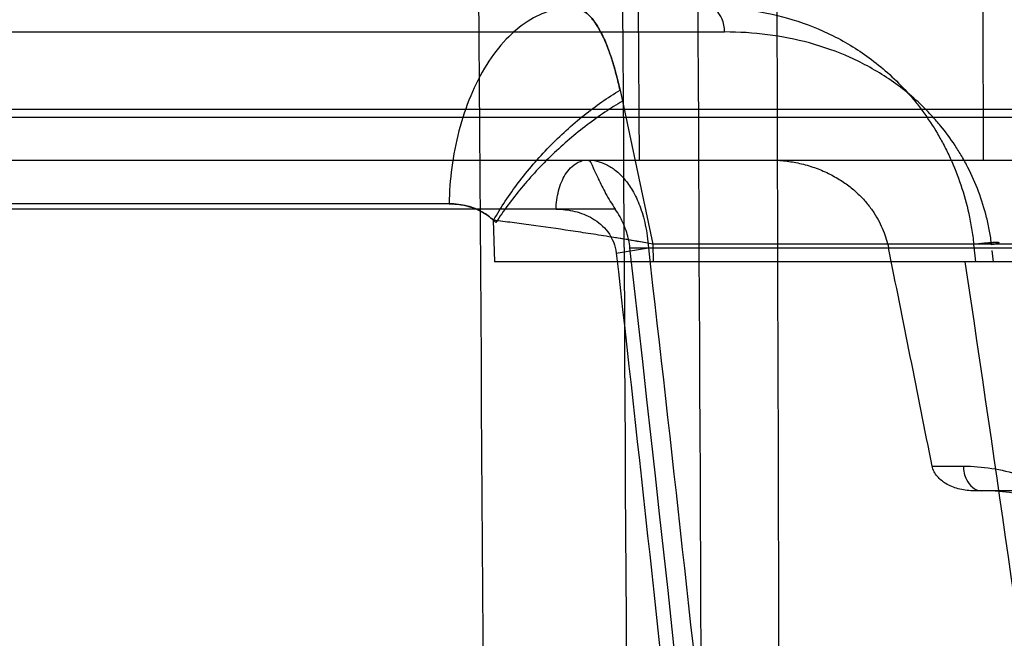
# Model space of a CAD drawing. Header units: millimetres. Extents: x 0 to 297, y 0 to 210.
# Tile 288 of 438: x 147.0187 to 147.1348, y 159.2896 to 159.3625. Entities that reach past the tile are written whole.
import ezdxf

# ---------------------------------------------------------------- set-up
doc = ezdxf.new("R2010")
doc.units = ezdxf.units.MM
doc.header["$LTSCALE"] = 16.335
doc.layers.add('INTFCLR_1', color=7, linetype='CONTINUOUS')
doc.layers.add('INTFCLR_144815', color=7, linetype='CONTINUOUS')

msp = doc.modelspace()

# ---------------------------------------------------------------- linework, layer by layer
at = {"layer": 'INTFCLR_1', "color": 6, "linetype": 'Continuous'}
for p, q in [((146.8326356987, 159.3519896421), (147.1767305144, 159.3519896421)), ((146.8326356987, 159.3510234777), (147.1947067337, 159.3510234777))]:
    msp.add_line(p, q, dxfattribs=at)
at = {"layer": 'INTFCLR_1', "color": 9, "linetype": 'Continuous'}
msp.add_open_spline([(147.1545442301, 159.2663580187), (147.1552369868, 159.2672757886), (147.1565930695, 159.2690682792), (147.1591702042, 159.2724601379), (147.1630458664, 159.2775313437), (147.1670205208, 159.282683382), (147.1701250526, 159.2866769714), (147.1714642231, 159.2883949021), (147.1727760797, 159.2900747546), (147.1733615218, 159.290823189), (147.1745259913, 159.2923088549), (147.1737393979, 159.2913055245), (147.173069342, 159.2904495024), (147.1704404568, 159.2870856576), (147.1664250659, 159.2819173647), (147.1620948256, 159.2762903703), (147.1590185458, 159.2722583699), (147.1577299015, 159.270564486), (147.1556516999, 159.2678270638), (147.1507434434, 159.2613258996), (147.1426661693, 159.2504621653), (147.1342053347, 159.2387897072), (147.1284297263, 159.2306286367), (147.1256252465, 159.2266201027), (147.1236973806, 159.2238511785), (147.1182295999, 159.2159386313), (147.1091597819, 159.2024524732), (147.0971185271, 159.1835525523), (147.0872072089, 159.1668593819), (147.0804179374, 159.1546006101), (147.0765468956, 159.1473170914), (147.0707398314, 159.1360567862), (147.0624589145, 159.1186059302), (147.0544968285, 159.0984312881), (147.0501072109, 159.084821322), (147.0482381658, 159.0783706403), (147.0470331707, 159.0740098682), (147.043944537, 159.0619409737), (147.0410345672, 159.046277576), (147.0395723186, 159.0304160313), (147.0392173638, 159.0224106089), (147.0391247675, 159.0178113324), (147.0390790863, 159.0064394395), (147.0400859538, 158.9917221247), (147.0425902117, 158.976128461), (147.0441577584, 158.9684504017), (147.0451404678, 158.964091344), (147.0466869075, 158.9576324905), (147.0492878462, 158.9481312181), (147.0545843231, 158.9318073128), (147.0607743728, 158.9160953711), (147.0667809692, 158.9028031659), (147.0703073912, 158.8954297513), (147.0755603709, 158.8848178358), (147.0836516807, 158.8696699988), (147.0948081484, 158.8506079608), (147.1032834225, 158.8370858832), (147.1088407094, 158.8285142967), (147.1123572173, 158.8231568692), (147.1181849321, 158.8144280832), (147.1260658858, 158.8029635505), (147.1323040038, 158.7941627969), (147.1352425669, 158.7900692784)], degree=3, knots=[0, 0, 0, 0, 0.0057966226, 0.0113302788, 0.0214763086, 0.0379546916, 0.0442184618, 0.0468360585, 0.0490998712, 0.054386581, 0.0548201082, 0.0552292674, 0.0585901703, 0.0627159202, 0.0751431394, 0.09281776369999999, 0.0980271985, 0.1007488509, 0.10354415, 0.115354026, 0.1418119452, 0.1717871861, 0.1880254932, 0.1922123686, 0.1964490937, 0.2050338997, 0.2406972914, 0.2783710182, 0.3179903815, 0.3385406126, 0.3490077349, 0.3595696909, 0.4024083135, 0.4463229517, 0.4687901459, 0.4744713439, 0.4801783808, 0.4915960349, 0.5372726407, 0.5602707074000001, 0.5718490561, 0.5776612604, 0.5834595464, 0.6291772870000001, 0.6517770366, 0.663045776, 0.6686757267, 0.6743023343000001, 0.6965251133, 0.7183108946, 0.7607929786, 0.7815626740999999, 0.791835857, 0.8019936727, 0.8412524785, 0.8783746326, 0.9133162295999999, 0.9216901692, 0.9298716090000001, 0.9456214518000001, 0.9745976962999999, 1, 1, 1, 1], dxfattribs=at)
at = {"layer": 'INTFCLR_144815', "color": 6, "linetype": 'Continuous'}
for p, q in [((147.0917716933, 159.3459782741), (147.0916884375, 159.3639782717)), ((147.1322510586, 159.3639782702), (147.1323169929, 159.3459782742)), ((147.0747257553, 159.3339782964), (147.0745700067, 159.3388659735)), ((147.2395990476, 159.3339782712), (147.0747163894, 159.3339782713))]:
    msp.add_line(p, q, dxfattribs=at)
at = {"layer": 'INTFCLR_144815', "color": 9, "linetype": 'Continuous'}
for p, q in [((146.7543549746, 159.3610829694), (147.101827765, 159.3610829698)), ((147.0894926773, 159.3542230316), (147.0933434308, 159.3360709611)), ((146.2827334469, 159.3459782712), (147.2108150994, 159.3459782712)), ((147.06933863, 159.3408194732), (146.4434444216, 159.3408194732)), ((147.0889328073, 159.3401876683), (146.7511762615, 159.3401876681)), ((147.0890547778, 159.3350078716), (147.0928326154, 159.3356186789)), ((147.0906667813, 159.3356186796), (147.2385618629, 159.3356186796)), ((147.0933433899, 159.3360709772), (147.0934100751, 159.3339782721)), ((147.2377755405, 159.3360709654), (147.0933434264, 159.3360709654)), ((147.1314388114, 159.3339782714), (147.131187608, 159.3360709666)), ((147.1335388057, 159.3339782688), (147.1333790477, 159.3353037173)), ((147.1262810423, 159.3098735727), (147.1299668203, 159.3098735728)), ((147.2200792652, 159.3069782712), (147.1310496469, 159.3069782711))]:
    msp.add_line(p, q, dxfattribs=at)
at = {"layer": 'INTFCLR_144815', "color": 7, "linetype": 'Continuous'}
for p, q in [((147.0895114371, 159.3542274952), (147.0897936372, 159.352935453)), ((147.0895114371, 159.3542274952), (147.0897936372, 159.352935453)), ((147.0748622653, 159.3386069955), (147.0745949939, 159.3388812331)), ((147.0748622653, 159.3386069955), (147.0745949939, 159.3388812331))]:
    msp.add_line(p, q, dxfattribs=at)
msp.add_arc((147.0170864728, 158.8956685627), 0.4469557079, 80.1764776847, 80.8292233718, dxfattribs=at)
at = {"layer": 'INTFCLR_144815', "color": 6, "linetype": 'Continuous'}
for centre, major_axis, ratio, start_param, end_param in [((146.8326356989, 158.2713785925), (0, 6.2436723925), 0.0390783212, -1.4483509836, -1.3919686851), ((146.8326356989, 158.5112373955), (0, 6.861723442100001), 0.0390783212, -1.4945750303, -1.4459313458), ((146.8326356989, 158.82052468), (0, 7.0678102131), 0.0390783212, -1.5405909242, -1.4935702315), ((146.8326356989, 158.3739508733), (0, 6.6556889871), 0.0390783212, -1.4715015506, -1.4214932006), ((146.8326356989, 157.695938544), (0, 2.5345759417), 0.1335046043, -1.0146472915, -0.8672515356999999), ((146.8326356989, 156.0618970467), (0, 3.9226542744), 0.1335046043, -0.5952563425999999, -0.5834482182)]:
    msp.add_ellipse(centre, major_axis=major_axis, ratio=ratio, start_param=start_param, end_param=end_param, dxfattribs=at)
at = {"layer": 'INTFCLR_144815', "color": 9, "linetype": 'Continuous'}
for points, knots in [([(147.0839262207, 159.3639782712), (147.0830481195, 159.363978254), (147.0811819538, 159.3636949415), (147.0784682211, 159.3624022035), (147.0758954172, 159.3602101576), (147.0736197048, 159.3571992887), (147.0717639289, 159.353529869), (147.0704105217, 159.3494255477), (147.0695874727, 159.3451401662), (147.0693690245, 159.3422443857), (147.069338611, 159.3408185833)], [0, 0, 0, 0, 0.08816756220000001, 0.1863654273, 0.2980515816, 0.4242708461, 0.5628839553, 0.7090966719, 0.8568067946, 1, 1, 1, 1]), ([(147.0839261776, 159.3639782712), (147.0844508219, 159.3639782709), (147.085695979, 159.3634201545), (147.0867511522, 159.3619726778), (147.0876079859, 159.3603482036), (147.0882847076, 159.3586546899), (147.0889365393, 159.35657992), (147.0893105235, 159.3550542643), (147.0894926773, 159.3542230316)], [0, 0, 0, 0, 0.1334185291, 0.3208671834, 0.4471993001, 0.600851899, 0.7835992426, 1, 1, 1, 1]), ([(147.0999336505, 159.3639782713), (147.1016138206, 159.3639782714), (147.1049705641, 159.3637466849), (147.1099271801, 159.362652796), (147.1139070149, 159.361070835), (147.1169582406, 159.3593705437), (147.1191964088, 159.3578423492), (147.1213402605, 159.356063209), (147.1230184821, 159.3543725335), (147.12429345, 159.3528856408), (147.1255369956, 159.3512761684), (147.1266801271, 159.3495416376), (147.1277084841, 159.3476856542), (147.1286840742, 159.3456921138), (147.1297316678, 159.3430311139), (147.1305087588, 159.3402237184), (147.1309585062, 159.3378805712), (147.1311224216, 159.3366772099), (147.131187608, 159.3360709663)], [0, 0, 0, 0, 0.1093903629, 0.2181843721, 0.3292687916, 0.3867819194, 0.4453462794, 0.5054560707, 0.567901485, 0.6001776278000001, 0.6329315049, 0.7002784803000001, 0.7351527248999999, 0.7710296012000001, 0.8447205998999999, 0.9209794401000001, 0.9603019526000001, 1, 1, 1, 1]), ([(147.101827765, 159.3610829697), (147.1018158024, 159.3616252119), (147.1016502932, 159.3628118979), (147.100611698, 159.3639782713), (147.0999336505, 159.3639782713)], [0, 0, 0, 0, 0.4444153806, 1, 1, 1, 1]), ([(147.1332988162, 159.3359663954), (147.1332330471, 159.3365124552), (147.1330680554, 159.3375968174), (147.132614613, 159.3397092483), (147.1318295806, 159.3422422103), (147.1307749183, 159.3446329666), (147.1297954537, 159.3464232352), (147.1287557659, 159.348097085), (147.1276054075, 159.3496589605), (147.1263551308, 159.3511020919), (147.1250688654, 159.3524445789), (147.123373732, 159.3539687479), (147.1212153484, 159.3555679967), (147.1189624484, 159.3569415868), (147.1158807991, 159.358475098), (147.1118690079, 159.3598946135), (147.1068896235, 159.3608775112), (147.1035190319, 159.361080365), (147.101827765, 159.3610829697)], [0, 0, 0, 0, 0.03736726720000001, 0.0744615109, 0.1467165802, 0.2170897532, 0.2515894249, 0.2852948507, 0.3509110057, 0.3830885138, 0.4149743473, 0.4771796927, 0.5376967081, 0.5972319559, 0.6562073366, 0.7713156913, 0.8850956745, 1, 1, 1, 1]), ([(147.0745793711, 159.3388648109), (147.0754563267, 159.3403997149), (147.0774792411, 159.3434372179), (147.0810648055, 159.3476109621), (147.0850906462, 159.3512851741), (147.0880194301, 159.3533439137), (147.0894926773, 159.3542230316)], [0, 0, 0, 0, 0.2453516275, 0.5049134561, 0.7618871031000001, 1, 1, 1, 1]), ([(147.081954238, 159.3401876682), (147.0819697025, 159.3409109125), (147.0821101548, 159.3420034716), (147.0826675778, 159.3436615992), (147.0835369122, 159.3452022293), (147.0848979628, 159.3459782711), (147.0856258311, 159.3459782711)], [0, 0, 0, 0, 0.2924628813, 0.4397428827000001, 0.70573455, 1, 1, 1, 1]), ([(147.0856258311, 159.3459782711), (147.0860044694, 159.3459782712), (147.0867770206, 159.345889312), (147.0879099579, 159.3454802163), (147.0890142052, 159.3447744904), (147.0900712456, 159.3437389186), (147.0910527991, 159.3423282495), (147.0917346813, 159.3408697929), (147.0921973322, 159.3394907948), (147.0924965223, 159.3382973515), (147.092719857, 159.3369938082), (147.0928058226, 159.3360873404), (147.0928326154, 159.335618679)], [0, 0, 0, 0, 0.08226199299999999, 0.1672006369, 0.259558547, 0.3647979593, 0.4866242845, 0.6309988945, 0.7129174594, 0.8024073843, 0.8980135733, 1, 1, 1, 1]), ([(147.069338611, 159.3408185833), (147.0698033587, 159.3408176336), (147.0707336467, 159.340746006), (147.0719890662, 159.3404361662), (147.0733180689, 159.3398694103), (147.0741365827, 159.3393003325), (147.0745793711, 159.3388648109)], [0, 0, 0, 0, 0.2437125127, 0.4870677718, 0.6743077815, 1, 1, 1, 1]), ([(147.081954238, 159.3401876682), (147.0823255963, 159.340187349), (147.083066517, 159.3401455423), (147.0841637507, 159.3399476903), (147.0852380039, 159.3396075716), (147.0862735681, 159.3391040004), (147.0872458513, 159.3384116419), (147.0884188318, 159.3371752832), (147.088956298, 159.335896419), (147.0890547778, 159.3350078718)], [0, 0, 0, 0, 0.1163216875, 0.2318237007, 0.3483793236, 0.468173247, 0.591145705, 0.7199736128, 1, 1, 1, 1]), ([(147.0933434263, 159.3360709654), (147.0917206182, 159.3363519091), (147.0892922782, 159.3367588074), (147.0860621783, 159.3372719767), (147.0829086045, 159.3377538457), (147.0798109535, 159.3381979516), (147.0767834, 159.3385971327), (147.0753073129, 159.3387789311), (147.0745793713, 159.3388648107)], [0, 0, 0, 0, 0.2604147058, 0.3893109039, 0.5171452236, 0.7648423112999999, 0.8840998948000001, 1, 1, 1, 1]), ([(147.0928326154, 159.3356186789), (147.0955507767, 159.3119141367), (147.1064567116, 159.2131501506), (147.1157999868, 159.1142160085), (147.122178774, 159.0389822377)], [0, 0, 0, 0, 0.240126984, 1, 1, 1, 1]), ([(147.131187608, 159.3360709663), (147.1314328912, 159.336100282), (147.1319659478, 159.33615879), (147.1327777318, 159.3362334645), (147.134884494, 159.336385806), (147.1335938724, 159.3360224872), (147.1332988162, 159.3359663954)], [0, 0, 0, 0, 0.1909301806, 0.3918008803, 0.7678649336, 1, 1, 1, 1]), ([(147.131187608, 159.3360709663), (147.1314328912, 159.336100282), (147.1319659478, 159.33615879), (147.1327777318, 159.3362334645), (147.134884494, 159.336385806), (147.1335938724, 159.3360224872), (147.1332988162, 159.3359663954)], [0, 0, 0, 0, 0.1909301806, 0.3918008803, 0.7678649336, 1, 1, 1, 1]), ([(147.0890547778, 159.3350078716), (147.0917259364, 159.3113030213), (147.1024411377, 159.212535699), (147.1116112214, 159.1136030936), (147.1178666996, 159.0383714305)], [0, 0, 0, 0, 0.2401187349, 1, 1, 1, 1]), ([(147.1575359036, 159.1336046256), (147.1553741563, 159.1508526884), (147.1468164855, 159.2177183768), (147.1375462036, 159.2844937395), (147.1301916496, 159.3339782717)], [0, 0, 0, 0, 0.2578656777, 1, 1, 1, 1]), ([(147.1299668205, 159.3098735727), (147.1299800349, 159.3093290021), (147.1301844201, 159.3080823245), (147.1313313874, 159.3069782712), (147.1320501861, 159.3069782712)], [0, 0, 0, 0, 0.4311184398, 1, 1, 1, 1]), ([(147.1299668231, 159.3098734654), (147.1310842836, 159.3098728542), (147.1333225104, 159.3097041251), (147.1366127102, 159.3089211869), (147.1392408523, 159.3078147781), (147.1412505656, 159.3066479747), (147.1426611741, 159.3056531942), (147.1435335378, 159.3049206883), (147.1439306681, 159.3045598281)], [0, 0, 0, 0, 0.2194486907, 0.438734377, 0.6614913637, 0.7765608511, 0.8946229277, 1, 1, 1, 1]), ([(147.1530328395, 159.2914388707), (147.1527855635, 159.2926717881), (147.1522088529, 159.2945062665), (147.1510744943, 159.2967757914), (147.1500538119, 159.2983766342), (147.1489040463, 159.2998329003), (147.1475970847, 159.3011940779), (147.1462470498, 159.3023502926), (147.1448239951, 159.3033662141), (147.1434033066, 159.3042183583), (147.1413713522, 159.3052221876), (147.1387200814, 159.3061679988), (147.1354180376, 159.3068341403), (147.1331745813, 159.3069782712), (147.1320501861, 159.3069782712)], [0, 0, 0, 0, 0.1333267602, 0.2019070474, 0.2686703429, 0.3342457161, 0.398319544, 0.4684611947, 0.5223691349, 0.5835466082, 0.6438937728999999, 0.7624561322, 0.8807828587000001, 1, 1, 1, 1])]:
    msp.add_open_spline(points, degree=3, knots=knots, dxfattribs=at)
at = {"layer": 'INTFCLR_144815', "color": 7, "linetype": 'Continuous'}
for points, knots in [([(147.0894926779, 159.3542230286), (147.0893625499, 159.3548152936), (147.08909287, 159.3559504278), (147.0886348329, 159.3575646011), (147.0881412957, 159.3590191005), (147.0876143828, 159.3603037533), (147.0870576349, 159.3614126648), (147.0863290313, 159.3625524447), (147.0853884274, 159.3636036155), (147.0843680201, 159.3639782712), (147.0839262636, 159.3639782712)], [0, 0, 0, 0, 0.1540347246, 0.2962798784, 0.4260776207, 0.5439642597, 0.6488049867, 0.7406075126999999, 0.8877857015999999, 1, 1, 1, 1]), ([(147.0745793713, 159.3388648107), (147.075456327, 159.3403997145), (147.0774792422, 159.343437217), (147.0810648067, 159.347610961), (147.0850906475, 159.3512851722), (147.0880194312, 159.353343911), (147.089492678, 159.3542230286)], [0, 0, 0, 0, 0.2453516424, 0.5049134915, 0.7618871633, 1, 1, 1, 1]), ([(147.0897936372, 159.352935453), (147.0890855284, 159.3525177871), (147.0876626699, 159.3516162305), (147.0855734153, 159.3501139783), (147.0835108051, 159.3484434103), (147.0815130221, 159.3466323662), (147.0796192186, 159.3447114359), (147.0778620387, 159.342717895), (147.0762713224, 159.3406882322), (147.0753098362, 159.3392997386), (147.0748622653, 159.3386069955)], [0, 0, 0, 0, 0.1181925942, 0.2419935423, 0.3697581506, 0.4995848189, 0.6294594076, 0.7573684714, 0.8814276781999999, 1, 1, 1, 1]), ([(147.0745791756, 159.3388650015), (147.0741915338, 159.3392427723), (147.0732302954, 159.3399461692), (147.0717914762, 159.340511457), (147.0704480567, 159.3407711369), (147.0697162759, 159.3408135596), (147.0693385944, 159.3408158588)], [0, 0, 0, 0, 0.283907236, 0.6167428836, 0.8018957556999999, 1, 1, 1, 1]), ([(147.1310496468, 159.3069782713), (147.1304814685, 159.3069782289), (147.1293780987, 159.3071263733), (147.1279501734, 159.3077176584), (147.1268317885, 159.3086080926), (147.1263643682, 159.3094208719), (147.1262810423, 159.3098735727)], [0, 0, 0, 0, 0.2862260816, 0.5535931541, 0.7681160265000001, 1, 1, 1, 1])]:
    msp.add_open_spline(points, degree=3, knots=knots, dxfattribs=at)
at = {"layer": 'INTFCLR_144815', "color": 6, "linetype": 'Continuous'}
for points, knots in [([(147.0856258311, 159.3459782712), (147.0860128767, 159.3459782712), (147.0863768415, 159.3448577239), (147.0870001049, 159.3436597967), (147.0876492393, 159.3422719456), (147.0883320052, 159.3410975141), (147.0887254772, 159.3404877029), (147.0889328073, 159.3401876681)], [0, 0, 0, 0, 0.17356253, 0.3872823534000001, 0.6754138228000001, 0.8364575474, 1, 1, 1, 1]), ([(147.1070461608, 159.3459782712), (147.1076254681, 159.3459782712), (147.1087645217, 159.3459200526), (147.110498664, 159.3456515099), (147.1122052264, 159.3451928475), (147.1138470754, 159.3445376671), (147.1153197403, 159.3437424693), (147.1166053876, 159.3428427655), (147.1177061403, 159.3418749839), (147.1186384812, 159.340858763), (147.1194141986, 159.3398103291), (147.1200431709, 159.3387461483), (147.1206789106, 159.3373742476), (147.1209996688, 159.3363147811), (147.121140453, 159.3356186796)], [0, 0, 0, 0, 0.0918253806, 0.1804024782, 0.2777090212, 0.3712729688, 0.4599791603, 0.5423988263, 0.6194729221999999, 0.6918503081, 0.7605902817, 0.8258330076, 0.8874276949, 1, 1, 1, 1]), ([(147.0906667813, 159.3356186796), (147.0905967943, 159.3362366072), (147.0903280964, 159.3375050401), (147.0896742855, 159.3390251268), (147.0891351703, 159.3398948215), (147.0889328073, 159.3401876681)], [0, 0, 0, 0, 0.378401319, 0.78340298, 1, 1, 1, 1])]:
    msp.add_open_spline(points, degree=3, knots=knots, dxfattribs=at)

doc.saveas('drawing.dxf')
